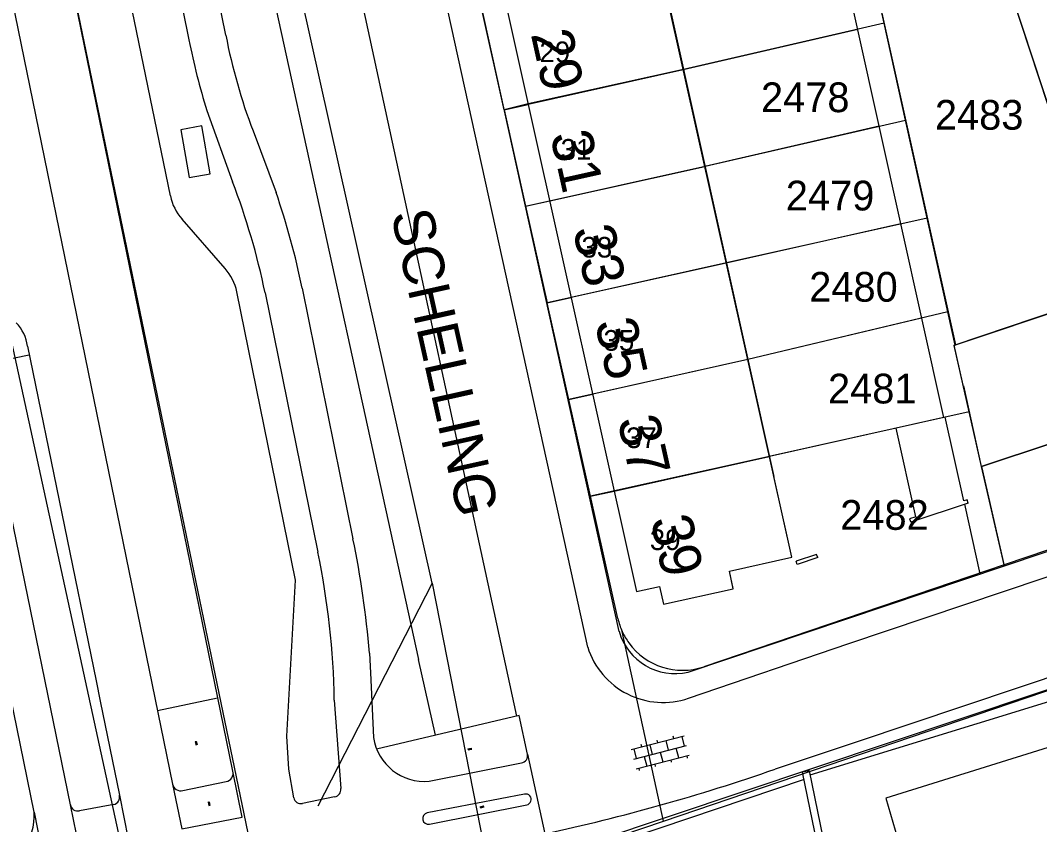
# Model space of a CAD drawing. Extents: x 148816 to 151297, y 399515 to 402500.
# Drawn here: x 150504.3 to 150566, y 401361.6 to 401410.2 of the extents above; entities that cross this region are included whole.
import ezdxf

# ---------------------------------------------------------------- set-up
doc = ezdxf.new("R2010")
doc.units = 0
for name, color, linetype in [('B01 Hoofdgebouw  [T] Norm', 7, 'Continuous'), ('B01 hoofgebouw', 7, 'Continuous'), ('B03 Overig opstal  [D] Gem', 7, 'Continuous'), ('B07 Tussenmuur  [T] Norm', 7, 'Continuous'), ('G01 perceelsgrens', 7, 'Continuous'), ('G02 sectiegrens', 7, 'Continuous'), ('Q19 Overig lijnvormig object  [D] Gem', 7, 'Continuous'), ('Q21 Lichtmast  Gem', 7, 'Continuous'), ('S02 Open verharding  Norm', 7, 'Continuous'), ('T04 Haag heg  [D] Gem', 7, 'Continuous'), ('V00 Kant verharding algemeen  [T] Norm', 7, 'Continuous'), ('V00 Kant verharding algemeen secundair  [T] Gem', 7, 'Continuous'), ('Z01 perceelnummer', 7, 'Continuous'), ('Z02 huisnummer', 7, 'Continuous'), ('Z02 Huisnummer  [Tekst] Norm', 7, 'Continuous'), ('Z06 straatnaam', 7, 'Continuous')]:
    doc.layers.add(name, color=color, linetype=linetype)

msp = doc.modelspace()

# ---------------------------------------------------------------- linework, layer by layer
at = {"layer": 'B01 Hoofdgebouw  [T] Norm'}
for p, q in [((150550.991, 401377.753), (150540.546, 401424.71)), ((150560.812, 401390.585), (150567.991, 401393.004)), ((150562.474, 401383.235), (150560.812, 401390.585)), ((150558.49, 401380.201), (150557.3, 401385.568)), ((150562.474, 401383.235), (150566.784, 401384.682)), ((150561.664, 401381.029), (150558.187, 401379.879)), ((150558.49, 401380.201), (150558.121, 401380.078)), ((150558.121, 401380.078), (150558.187, 401379.879)), ((150547.219, 401376.909), (150550.991, 401377.753)), ((150552.496, 401377.926), (150551.253, 401377.505)), ((150552.561, 401377.728), (150552.496, 401377.926)), ((150551.318, 401377.307), (150551.253, 401377.505)), ((150552.561, 401377.728), (150551.318, 401377.307)), ((150547.446, 401375.865), (150547.219, 401376.909)), ((150552.061, 401364.824), (150551.645, 401364.739))]:
    msp.add_line(p, q, dxfattribs=at)
for points in [[(150525.974, 401439.703), (150526.948, 401435.444), (150528.257, 401435.742), (150541.606, 401375.672), (150542.994, 401375.974), (150543.237, 401374.906), (150547.442, 401375.843)], [(150561.664, 401381.029), (150561.597, 401381.226), (150561.405, 401381.162), (150560.262, 401386.225), (150557.3, 401385.568)], [(150559.085, 401330.575), (150552.061, 401364.824)], [(150558.669, 401330.49), (150551.645, 401364.739)]]:
    msp.add_lwpolyline(points, dxfattribs=at)
at = {"layer": 'B01 hoofgebouw'}
for points in [[(150526.417, 401444.093), (150527.321, 401439.978), (150525.974, 401439.703), (150526.948, 401435.444), (150528.257, 401435.742), (150541.606, 401375.672), (150542.994, 401375.974), (150543.237, 401374.906), (150547.442, 401375.843), (150547.219, 401376.909), (150550.991, 401377.753), (150549.899, 401382.632)], [(150540.591, 401424.671), (150549.899, 401382.632)], [(150566.977, 401396.013), (150567.993, 401392.973), (150560.814, 401390.575)], [(150601.591, 401393.514), (150595.997, 401392.646), (150596.131, 401392.01), (150594.129, 401391.589), (150594.414, 401390.195), (150586.386, 401388.491), (150586.087, 401389.884), (150584.079, 401389.466), (150583.947, 401390.102), (150578.465, 401388.589), (150578.674, 401387.973), (150576.738, 401387.316), (150577.181, 401385.962), (150569.396, 401383.356), (150568.94, 401384.711), (150567, 401384.062), (150566.784, 401384.682), (150562.474, 401383.235), (150561.403, 401388.118)]]:
    msp.add_lwpolyline(points, dxfattribs=at)
at = {"layer": 'B03 Overig opstal  [D] Gem'}
msp.add_lwpolyline([(150515.314, 401403.868), (150514.042, 401403.624), (150514.543, 401400.73), (150515.819, 401400.951), (150515.314, 401403.868)], dxfattribs=at)
at = {"layer": 'B07 Tussenmuur  [T] Norm'}
for p, q in [((150544.428, 401407.258), (150535.053, 401405.162)), ((150536.348, 401399.331), (150545.729, 401401.408)), ((150547.031, 401395.558), (150537.651, 401393.469)), ((150548.33, 401389.717), (150538.952, 401387.614)), ((150540.253, 401381.759), (150549.633, 401383.857))]:
    msp.add_line(p, q, dxfattribs=at)
at = {"layer": 'G01 perceelsgrens'}
for points in [[(150560.969, 401421.862), (150569.224, 401396.779), (150573.288, 401384.659), (150574.633, 401380.944)], [(150556.573, 401410.067), (150555.288, 401415.874)], [(150533.597, 401404.837), (150532.289, 401410.717)], [(150556.573, 401410.067), (150544.45, 401407.263), (150535.047, 401405.185), (150533.597, 401404.837)], [(150557.868, 401404.212), (150556.573, 401410.067)], [(150533.597, 401404.837), (150534.894, 401399.009)], [(150534.894, 401399.009), (150545.747, 401401.412), (150557.868, 401404.212)], [(150559.181, 401398.278), (150557.868, 401404.212)], [(150534.894, 401399.009), (150536.199, 401393.145)], [(150559.181, 401398.278), (150547.044, 401395.561), (150537.651, 401393.468), (150536.199, 401393.145)], [(150560.435, 401392.607), (150559.181, 401398.278)], [(150537.51, 401387.29), (150536.199, 401393.145)], [(150560.435, 401392.607), (150548.339, 401389.719), (150537.51, 401387.29)], [(150561.725, 401386.545), (150560.814, 401390.575), (150560.88, 401390.597), (150560.435, 401392.607)], [(150538.82, 401381.439), (150537.51, 401387.29)], [(150561.725, 401386.545), (150549.638, 401383.858), (150538.82, 401381.439)], [(150563.84, 401377.283), (150562.474, 401383.235), (150561.725, 401386.545)], [(150540.478, 401374.038), (150538.82, 401381.439)], [(150543.223, 401361.782), (150576.188, 401372.991), (150578.572, 401373.783), (150580.969, 401374.538), (150583.359, 401375.245), (150585.761, 401375.912), (150588.185, 401376.532), (150590.482, 401377.078), (150593.088, 401377.673), (150595.566, 401378.195), (150598.096, 401378.658), (150600.634, 401379.078), (150602.836, 401379.423), (150605.044, 401379.736), (150607.52, 401380.061), (150610.003, 401380.343), (150612.506, 401380.543), (150615.012, 401380.704), (150617.504, 401380.825), (150619.999, 401380.912), (150622.492, 401380.982), (150624.986, 401381.004), (150657.005, 401380.87)], [(150574.633, 401380.944), (150563.84, 401377.283)], [(150563.84, 401377.283), (150545.664, 401371.122)], [(150543.223, 401361.782), (150540.734, 401373.266)], [(150529.545, 401357.131), (150543.223, 401361.782)]]:
    msp.add_lwpolyline(points, dxfattribs=at)
for centre, radius, start, end in [((150544.3, 401374.877), 3.914, 192.38122, 204.31047), ((150544.19, 401374.799), 3.781, 203.9165, 216.27198), ((150544.377, 401374.901), 3.992, 215.86533, 288.80723)]:
    msp.add_arc(centre, radius, start, end, dxfattribs=at)
at = {"layer": 'G02 sectiegrens'}
msp.add_lwpolyline([(150497.787, 401459.042), (150519.594, 401353.747)], dxfattribs=at)
at = {"layer": 'Q19 Overig lijnvormig object  [D] Gem'}
for q in [(150501.665, 401500), (150522.319, 401362.68), (150540.012, 401321.54)]:
    msp.add_line((150529.233, 401376.187), q, dxfattribs=at)
at = {"layer": 'Q21 Lichtmast  Gem'}
msp.add_lwpolyline([(149259.032, 401631.346), (149389.252, 401472.059), (149811.305, 401690.643), (150218.623, 401901.596), (150212.429, 402019.681), (150368.228, 402051.073), (150470.017, 401545.896), (150556.482, 401148.679)], dxfattribs=at)
at = {"layer": 'S02 Open verharding  Norm'}
for p, q in [((150541.285, 401366.11), (150544.478, 401366.943)), ((150542.881, 401366.526), (150542.843, 401366.672)), ((150543.365, 401366.653), (150543.516, 401366.072)), ((150543.849, 401366.779), (150543.811, 401366.924)), ((150544.333, 401366.905), (150544.484, 401366.324)), ((150514.924, 401366.545), (150514.909, 401366.542)), ((150514.911, 401366.608), (150514.957, 401366.383)), ((150514.914, 401366.594), (150514.972, 401366.606)), ((150514.944, 401366.447), (150514.929, 401366.444)), ((150514.992, 401366.508), (150514.934, 401366.496)), ((150514.954, 401366.398), (150515.012, 401366.41)), ((150514.969, 401366.62), (150515.015, 401366.395)), ((150514.997, 401366.56), (150514.982, 401366.557)), ((150515.017, 401366.462), (150515.002, 401366.459)), ((150531.404, 401366.145), (150531.628, 401366.197)), ((150531.418, 401366.086), (150531.642, 401366.139)), ((150531.433, 401366.09), (150531.419, 401366.148)), ((150531.464, 401366.174), (150531.468, 401366.16)), ((150531.481, 401366.101), (150531.485, 401366.087)), ((150531.516, 401366.171), (150531.53, 401366.113)), ((150531.562, 401366.197), (150531.565, 401366.183)), ((150531.579, 401366.124), (150531.582, 401366.11)), ((150531.627, 401366.136), (150531.614, 401366.194)), ((150541.43, 401366.148), (150541.581, 401365.568)), ((150541.436, 401365.53), (150544.629, 401366.362)), ((150541.914, 401366.274), (150541.876, 401366.419)), ((150542.397, 401366.4), (150542.549, 401365.82)), ((150544.152, 401365.617), (150544, 401366.198)), ((150541.587, 401364.949), (150544.781, 401365.781)), ((150542.065, 401365.694), (150542.216, 401365.113)), ((150543.033, 401365.946), (150543.184, 401365.365)), ((150543.668, 401365.491), (150543.706, 401365.346)), ((150544.635, 401365.744), (150544.673, 401365.598)), ((150541.732, 401364.987), (150541.77, 401364.842)), ((150542.7, 401365.239), (150542.738, 401365.094)), ((150515.747, 401362.955), (150515.793, 401362.73)), ((150515.701, 401362.879), (150515.686, 401362.876)), ((150515.688, 401362.943), (150515.734, 401362.718)), ((150515.691, 401362.928), (150515.75, 401362.94)), ((150515.721, 401362.781), (150515.706, 401362.778)), ((150515.77, 401362.842), (150515.711, 401362.83)), ((150515.731, 401362.732), (150515.79, 401362.744)), ((150515.775, 401362.894), (150515.76, 401362.891)), ((150515.795, 401362.796), (150515.78, 401362.793)), ((150532.143, 401362.651), (150532.366, 401362.703)), ((150532.156, 401362.592), (150532.38, 401362.645)), ((150532.171, 401362.596), (150532.157, 401362.654)), ((150532.202, 401362.68), (150532.206, 401362.665)), ((150532.22, 401362.607), (150532.223, 401362.592)), ((150532.254, 401362.677), (150532.268, 401362.619)), ((150532.3, 401362.703), (150532.303, 401362.688)), ((150532.317, 401362.63), (150532.32, 401362.615)), ((150532.366, 401362.642), (150532.352, 401362.7))]:
    msp.add_line(p, q, dxfattribs=at)
at = {"layer": 'T04 Haag heg  [D] Gem'}
for p, q in [((150561.221, 401421.096), (150569.222, 401396.784)), ((150554.984, 401409.699), (150544.428, 401407.258)), ((150533.597, 401404.837), (150535.053, 401405.162)), ((150556.279, 401403.845), (150545.729, 401401.408)), ((150534.894, 401399.009), (150536.348, 401399.331)), ((150557.589, 401397.922), (150547.031, 401395.558)), ((150536.199, 401393.145), (150537.651, 401393.469)), ((150558.848, 401392.228), (150548.33, 401389.717)), ((150537.51, 401387.29), (150538.952, 401387.614)), ((150557.301, 401385.562), (150549.633, 401383.857)), ((150538.82, 401381.439), (150540.253, 401381.759)), ((150552.113, 401364.572), (150581.039, 401373.497))]:
    msp.add_line(p, q, dxfattribs=at)
msp.add_lwpolyline([(150551.736, 401364.294), (150539.482, 401360.166)], dxfattribs=at)
at = {"layer": 'V00 Kant verharding algemeen  [T] Norm'}
for p, q in [((150516.798, 401424.587), (150528.417, 401371.563)), ((150516.761, 401409.353), (150513.907, 401423.531)), ((150535.005, 401365.84), (150534.499, 401368.169)), ((150535.005, 401365.84), (150536.053, 401361.017)), ((150505.163, 401362.327), (150507.109, 401352.682))]:
    msp.add_line(p, q, dxfattribs=at)
for points in [[(150540.551, 401373.257), (150524.225, 401447.475)], [(150538.648, 401372.305), (150523.996, 401439.041), (150518.892, 401437.931)], [(150513.412, 401399.617), (150507.433, 401428.729), (150510.423, 401429.342)], [(150510.423, 401429.342), (150514.526, 401409.064)], [(150517.173, 401364.799), (150504.332, 401427.679)], [(150500.653, 401426.926), (150513.536, 401364.026)], [(150560.18, 401386.207), (150552.41, 401421.334), (150554.005, 401421.703), (150560.885, 401390.61)], [(150515.61, 401404.787), (150517.165, 401400.47)], [(150518.404, 401403.557), (150519.795, 401399.833)], [(150516.721, 401395.219), (150514.11, 401398.218)], [(150520.874, 401363.19), (150520.571, 401364.919), (150520.441, 401366.93), (150520.981, 401376.358), (150517.429, 401393.819)], [(150521.377, 401394.034), (150524.446, 401378.874)], [(150519.135, 401393.754), (150522.327, 401378.056)], [(150504.759, 401390.527), (150508.907, 401370.261), (150509.164, 401369.041), (150510.318, 401363.341)], [(150504.872, 401389.98), (150501.095, 401389.216)], [(150562.474, 401383.235), (150563.829, 401377.23)], [(150544.731, 401370.801), (150578.204, 401382.063)], [(150562.396, 401376.747), (150561.453, 401380.959)], [(150505.163, 401362.327), (150503.521, 401370.437), (150501.47, 401380.412)], [(150507.368, 401362.77), (150503.76, 401380.405)], [(150544.753, 401369.22), (150554.442, 401372.522), (150573.204, 401378.85)], [(150575.014, 401373.323), (150574.361, 401373.096), (150554.941, 401366.571), (150549.977, 401364.924)], [(150574.578, 401372.442), (150539.185, 401360.578)], [(150525.445, 401371.953), (150525.505, 401370.747), (150525.691, 401366.834)], [(150529.448, 401366.977), (150528.417, 401371.563)], [(150582.44, 401368.215), (150581.683, 401370.979), (150556.688, 401363.17), (150558.37, 401357.349)], [(150512.625, 401368.473), (150516.265, 401369.245)], [(150523.32, 401369.098), (150523.718, 401363.748)], [(150534.499, 401368.169), (150525.882, 401366.136)], [(150513.536, 401364.026), (150514.092, 401361.309), (150517.741, 401362.019), (150517.173, 401364.799)], [(150529.053, 401364.19), (150534.645, 401365.31)], [(150514.161, 401363.635), (150516.783, 401364.181)], [(150510.318, 401363.341), (150510.857, 401360.679), (150507.913, 401360.106), (150507.368, 401362.77)], [(150523.34, 401363.254), (150521.395, 401362.848)], [(150534.828, 401363.412), (150528.935, 401362.273)], [(150509.987, 401362.788), (150507.9, 401362.402)], [(150529.071, 401361.592), (150534.957, 401362.762)]]:
    msp.add_lwpolyline(points, dxfattribs=at)
for centre, radius, start, end in [((150550.575, 401415.807), 34.425, 190.80665, 200.84638), ((150557.176, 401417.598), 43.495, 191.31471, 197.12942), ((150476.409, 401384.868), 43.641, 11.74855, 20.94738), ((150516.244, 401400.156), 2.882, 190.78018, 222.25159), ((150475.592, 401384.659), 46.735, 11.57215, 18.94644), ((150514.355, 401393.143), 3.148, 12.39684, 41.25591), ((150502.204, 401390.183), 2.578, 7.66574, 43.11342), ((150467.852, 401367.172), 57.791, 4.745, 11.68207), ((150474.976, 401368.273), 48.351, 0.97756, 11.67334), ((150543.938, 401374.233), 3.523, 195.83746, 283.00778), ((150543.204, 401373.739), 4.777, 197.46087, 288.91646), ((150528.782, 401367.305), 3.127, 188.65936, 274.97502), ((150534.57, 401365.748), 0.445, 279.75019, 11.87757), ((150516.723, 401364.651), 0.474, 277.2893, 18.20128), ((150511.238, 401476.21), 117.836, 282.15557, 289.19331), ((150514.021, 401364.106), 0.492, 189.39333, 286.54648), ((150523.274, 401363.696), 0.447, 278.53499, 6.61987), ((150509.903, 401363.214), 0.434, 281.19646, 16.998), ((150521.305, 401363.279), 0.44, 191.66593, 281.76988), ((150534.901, 401363.089), 0.331, 279.70473, 102.74557), ((150507.805, 401362.833), 0.441, 188.15528, 282.49923), ((150502.102, 401362.087), 3.07, 275.15287, 4.48821), ((150529.007, 401361.933), 0.347, 101.98873, 280.59877)]:
    msp.add_arc(centre, radius, start, end, dxfattribs=at)
at = {"layer": 'V00 Kant verharding algemeen secundair  [T] Gem'}
msp.add_line((150521.878, 401425.672), (150534.341, 401368.132), dxfattribs=at)

# ---------------------------------------------------------------- texts
at = {"layer": 'Z01 perceelnummer'}
for s, p in [('2478', (150549.128, 401404.69)), ('2483', (150559.647, 401403.628)), ('2479', (150550.63, 401398.742)), ('2480', (150552.046, 401393.219)), ('2481', (150553.181, 401387.059)), ('2482', (150553.921, 401379.411))]:
    msp.add_text(s, height=1.8, dxfattribs=at).set_placement(p)
at = {"layer": 'Z02 huisnummer'}
for s, p in [('29', (150535.199, 401409.424)), ('31', (150536.37, 401403.308)), ('33', (150537.739, 401397.597)), ('35', (150539.073, 401391.958)), ('37', (150540.44, 401386.066)), ('39', (150542.429, 401380.03))]:
    msp.add_text(s, height=2.5, rotation=282.53502, dxfattribs=at).set_placement(p)
at = {"layer": 'Z02 Huisnummer  [Tekst] Norm'}
for s, p in [('29', (150535.731, 401407.717)), ('31', (150537.011, 401401.814)), ('33', (150538.271, 401395.89)), ('35', (150539.604, 401390.25)), ('37', (150540.972, 401384.359)), ('39', (150542.406, 401378.187))]:
    msp.add_text(s, height=1.25, dxfattribs=at).set_placement(p)
at = {"layer": 'Z06 straatnaam'}
msp.add_text('SCHELLING', height=2.5, rotation=282.53502, dxfattribs=at).set_placement((150526.738, 401398.542))

doc.saveas('drawing.dxf')
